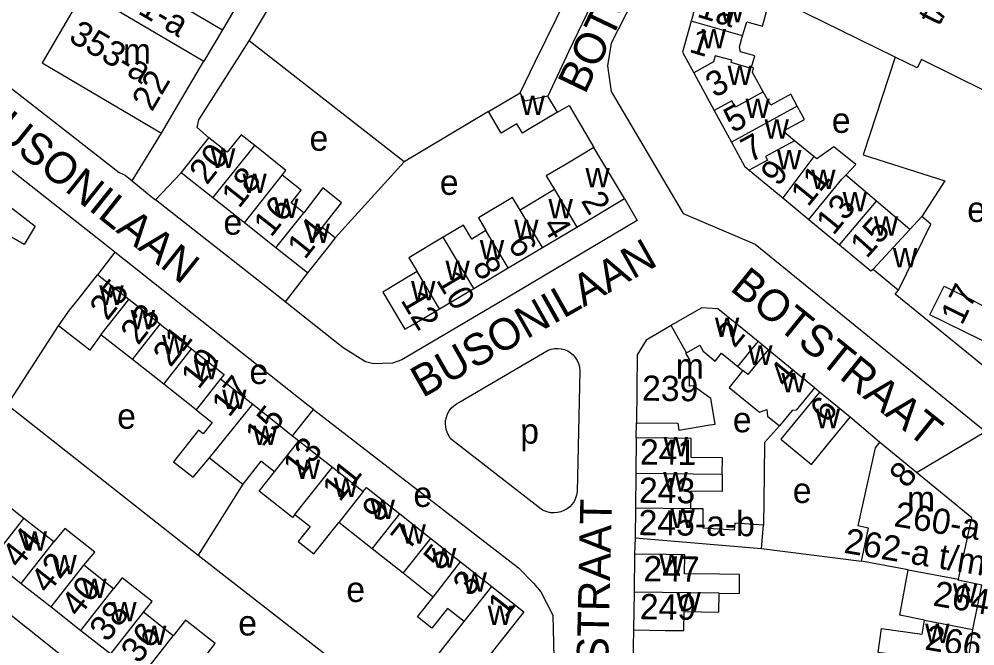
# Model space of a CAD drawing. Extents: x 159045 to 160918, y 380454 to 382516.
# Drawn here: x 160137.1 to 160288.7, y 381949 to 382048.4 of the extents above; entities that cross this region are included whole.
import ezdxf

# ---------------------------------------------------------------- set-up
doc = ezdxf.new("R2010")
doc.units = 0
for name, color, linetype in [('BLT_Basislijn', 7, 'Continuous'), ('BLT_Bebouwing', 7, 'Continuous'), ('BLT_Centroide', 7, 'Continuous'), ('BLT_Huisnummer', 7, 'Continuous'), ('BLT_Huisnummer_ tussenligend', 7, 'Continuous'), ('BLT_Huisnummer_reeks', 7, 'Continuous'), ('BLT_Onderdoorgang_en_onderverdeling', 7, 'Continuous'), ('BLT_Onderverdeling_panden', 7, 'Continuous'), ('BLT_Straatnaam', 7, 'Continuous'), ('BLT_Vlakafsluiter', 7, 'Continuous')]:
    doc.layers.add(name, color=color, linetype=linetype)

msp = doc.modelspace()

# ---------------------------------------------------------------- linework, layer by layer
at = {"layer": 'BLT_Basislijn'}
for p, q in [((160155.01, 382022.75), (160159.66, 382030.35)), ((160198.12, 382025.78), (160187.2, 382013.72)), ((160158.68, 382019.77), (160162.78, 382024.04)), ((160152.24, 382011.47), (160149.51, 382007.87)), ((160182.81, 382008.17), (160179.28, 382003.55)), ((160135.24, 381987.21), (160143.33, 381999.78)), ((160206.82, 381987.6), (160220.97, 381995.88)), ((160226, 381992.63), (160225.58, 381973.44)), ((160264.03, 381989.26), (160263.23, 381989.94)), ((160180.44, 381982.32), (160183.76, 381986.48)), ((160273.56, 381981.3), (160268.91, 381985.26)), ((160234.95, 381981.98), (160234.98, 381984.38)), ((160219.42, 381971.02), (160205.67, 381981.72)), ((160255.27, 381976.12), (160255.15, 381968.13)), ((160172.53, 381974.66), (160165.48, 381963.35)), ((160234.8, 381966.12), (160234.7, 381963.55)), ((160254.84, 381964.45), (160270.66, 381962.4)), ((160165.48, 381963.35), (160205.04, 381932.59)), ((160234.52, 381951.5), (160234.4, 381946.17))]:
    msp.add_line(p, q, dxfattribs=at)
for points in [[(160218.75, 382078.79), (160235.71, 382073.93), (160236.9, 382072.55), (160237.09, 382070.04), (160224.26, 382043.34), (160220.93, 382036.22)], [(160246.92, 382075.24), (160246.18, 382074.45), (160230.97, 382044.63), (160230.38, 382041), (160230.97, 382036.96), (160242.39, 382017.58), (160253.84, 382012.7), (160290.33, 381982.98)], [(160134.26, 382053.51), (160134.84, 382047.98), (160132.89, 382046.77), (160131.87, 382045.24), (160131.71, 382041.74), (160134.87, 382038.2), (160152.94, 382024.09), (160153.86, 382023.69), (160155.01, 382022.75)], [(160167.17, 382029.59), (160165.29, 382031.23), (160165.56, 382032.45), (160173.54, 382044.96)], [(160276.02, 382042.41), (160270.97, 382026.89), (160283.93, 382022.75), (160280.27, 382017.11)], [(160222.46, 382033.66), (160224.32, 382034.74), (160228.25, 382028.05)], [(160152.24, 382011.47), (160151.19, 382012.3), (160130.93, 382028.2), (160128.37, 382028.79), (160126.03, 382028.28), (160125.21, 382027.77), (160124.16, 382026.53), (160105.95, 381995.19), (160099.16, 381982.85), (160119.04, 381967.15), (160120.23, 381966.2)], [(160155.01, 382022.75), (160157.99, 382020.31), (160158.68, 382019.77)], [(160179.28, 382003.55), (160178.39, 382004.25), (160158.68, 382019.77)], [(160233.08, 382019.95), (160235.09, 382016.47), (160214.88, 382004.49), (160197.77, 381994.36), (160196.27, 381993.85), (160193.25, 381993.73), (160191.98, 381994.07), (160188.48, 381996.27), (160179.28, 382003.55)], [(160183.76, 381986.48), (160182.92, 381987.13), (160152.24, 382011.47)], [(160295.35, 381989.05), (160276.03, 382004.81), (160276.54, 382005.44)], [(160220.97, 381995.88), (160221.48, 381996.05), (160222, 381996.16), (160222.54, 381996.18), (160223.07, 381996.12), (160223.59, 381995.98), (160224.08, 381995.77), (160224.53, 381995.49), (160224.94, 381995.14), (160225.29, 381994.74), (160225.58, 381994.28), (160225.8, 381993.8), (160225.94, 381993.28), (160226, 381992.75), (160226, 381992.63)], [(160135.24, 381987.21), (160164.47, 381964.14), (160165.48, 381963.35)], [(160205.67, 381981.72), (160205.33, 381982.15), (160205.06, 381982.62), (160204.86, 381983.13), (160204.73, 381983.66), (160204.69, 381984.2), (160204.72, 381984.74), (160204.84, 381985.28), (160205.02, 381985.79), (160205.29, 381986.26), (160205.62, 381986.7), (160206.01, 381987.08), (160206.45, 381987.4), (160206.82, 381987.6)], [(160183.76, 381986.48), (160216.25, 381961.38), (160218.63, 381958.92), (160219.81, 381957.55), (160221.72, 381953.85), (160221.95, 381944.91)], [(160257.66, 381983.88), (160255.32, 381981.26), (160255.27, 381976.12)], [(160225.58, 381973.44), (160225.49, 381972.91), (160225.32, 381972.39), (160225.08, 381971.9), (160224.77, 381971.45), (160224.4, 381971.06), (160223.97, 381970.72), (160223.49, 381970.45), (160222.99, 381970.25), (160222.46, 381970.12), (160221.91, 381970.08), (160221.37, 381970.11), (160220.84, 381970.23), (160220.33, 381970.42), (160219.85, 381970.68), (160219.42, 381971.02)], [(160120.23, 381966.2), (160210.19, 381894.45), (160211.15, 381893.93), (160213.33, 381893.47), (160216.63, 381894.18), (160218.28, 381896.02), (160219.96, 381899.46)]]:
    msp.add_lwpolyline(points, dxfattribs=at)
at = {"layer": 'BLT_Bebouwing'}
for p, q in [((160173.54, 382044.96), (160182.92, 382060.9)), ((160218.94, 382041.64), (160226.79, 382057.68)), ((160245.17, 382053.46), (160243.67, 382048.09)), ((160172.46, 382052.09), (160169.3, 382046.72)), ((160169.3, 382046.72), (160166.38, 382041.75)), ((160198.12, 382025.78), (160173.54, 382044.96)), ((160216.55, 382036.75), (160218.94, 382041.64)), ((160244.07, 382039.92), (160247.34, 382033.92)), ((160256.28, 382034.76), (160255.1, 382036.91)), ((160222.46, 382033.66), (160220.93, 382036.22)), ((160211.53, 382033.76), (160198.12, 382025.78)), ((160247.34, 382033.92), (160250.07, 382028.9)), ((160162.78, 382024.04), (160167.17, 382029.59)), ((160263.14, 382026.63), (160260.05, 382029.14)), ((160167.78, 382020.07), (160162.78, 382024.04)), ((160252.89, 382024.48), (160258.19, 382020.09)), ((160273.07, 382019.53), (160268.18, 382023.69)), ((160172.79, 382016.1), (160167.78, 382020.07)), ((160221.99, 382021.37), (160216.55, 382018.12)), ((160258.19, 382020.09), (160262.34, 382016.64)), ((160225.52, 382015.44), (160233.08, 382019.95)), ((160280.27, 382017.11), (160278.36, 382015.05)), ((160177.8, 382012.14), (160172.79, 382016.1)), ((160262.34, 382016.64), (160267.2, 382012.62)), ((160220.08, 382012.19), (160225.52, 382015.44)), ((160272.56, 382008.77), (160278.36, 382015.05)), ((160182.81, 382008.17), (160177.8, 382012.14)), ((160214.63, 382008.95), (160220.08, 382012.19)), ((160154.48, 382003.95), (160149.51, 382007.87)), ((160209.18, 382005.7), (160214.63, 382008.95)), ((160272.56, 382008.77), (160276.54, 382005.44)), ((160203.73, 382002.45), (160209.18, 382005.7)), ((160159.45, 382000.02), (160154.48, 382003.95)), ((160143.33, 381999.78), (160145.07, 382002.25)), ((160159.45, 382000.02), (160164.43, 381996.1)), ((160155.02, 381994.4), (160150.04, 381998.32)), ((160255.89, 381995.96), (160254.29, 381997.27)), ((160263.23, 381989.94), (160255.89, 381995.96)), ((160159.99, 381990.48), (160155.02, 381994.4)), ((160251.09, 381993.31), (160251.87, 381992.67)), ((160169.03, 381991.34), (160174.12, 381987.32)), ((160165.14, 381986.42), (160159.99, 381990.48)), ((160268.91, 381985.26), (160264.03, 381989.26)), ((160174.12, 381987.32), (160180.44, 381982.32)), ((160180.44, 381982.32), (160181.45, 381981.52)), ((160181.45, 381981.52), (160186.75, 381977.33)), ((160234.95, 381981.98), (160234.9, 381976.32)), ((160279.43, 381976.49), (160273.56, 381981.3)), ((160167.26, 381978.82), (160172.53, 381974.66)), ((160175.42, 381978.31), (160172.53, 381974.66)), ((160177.57, 381976.61), (160175.42, 381978.31)), ((160186.75, 381977.33), (160191.65, 381973.46)), ((160234.9, 381976.32), (160234.84, 381970.82)), ((160137.83, 381969.21), (160133.09, 381972.94)), ((160234.84, 381970.82), (160234.8, 381966.12)), ((160142.57, 381965.49), (160137.83, 381969.21)), ((160193.07, 381964.38), (160187.77, 381968.56)), ((160197.45, 381969.92), (160202.37, 381966.03)), ((160254.84, 381964.45), (160255.15, 381968.13)), ((160202.37, 381966.03), (160207.07, 381962.32)), ((160197.99, 381960.49), (160193.07, 381964.38)), ((160132.64, 381962.62), (160137.38, 381958.89)), ((160234.7, 381963.55), (160234.61, 381957.52)), ((160278.07, 381961.03), (160270.66, 381962.4)), ((160152.05, 381958.03), (160147.31, 381961.76)), ((160207.07, 381962.32), (160212.04, 381958.39)), ((160202.73, 381956.73), (160197.99, 381960.49)), ((160137.38, 381958.89), (160142.12, 381955.16)), ((160234.61, 381957.52), (160234.52, 381951.5)), ((160142.12, 381955.16), (160146.86, 381951.43)), ((160161.52, 381950.57), (160156.79, 381954.3)), ((160146.86, 381951.43), (160151.6, 381947.71))]:
    msp.add_line(p, q, dxfattribs=at)
for points in [[(160276.02, 382042.41), (160253.18, 382053.64), (160246.66, 382056.9)], [(160148.24, 382052.43), (160147.25, 382050.74), (160145.77, 382050.15), (160140.69, 382041.52), (160159.66, 382030.35)], [(160251.83, 382045.8), (160252.47, 382048.01), (160254.96, 382047.29), (160255.64, 382049.63)], [(160243.67, 382048.09), (160242.3, 382043.19), (160244.07, 382039.92)], [(160253.25, 382040.8), (160253.76, 382042.58), (160251.5, 382043.24), (160251.31, 382044.01), (160251.83, 382045.8)], [(160159.66, 382030.35), (160162.2, 382034.65), (160166.38, 382041.75)], [(160311.74, 382024.95), (160305.02, 382028.18), (160305.63, 382029.45), (160280.18, 382042.02), (160279.52, 382040.69), (160276.02, 382042.41)], [(160255.1, 382036.91), (160253.41, 382039.97), (160253.58, 382040.71), (160253.25, 382040.8)], [(160220.93, 382036.22), (160217.3, 382035.43), (160216.55, 382036.75)], [(160260.5, 382034.64), (160259.47, 382036.51), (160256.28, 382034.76)], [(160222.46, 382033.66), (160217.75, 382030.86), (160216.9, 382030.35), (160216.01, 382031.81), (160213.55, 382030.34), (160211.53, 382033.76)], [(160260.05, 382029.14), (160258.73, 382030.22), (160258.44, 382030.74), (160261.67, 382032.52), (160260.5, 382034.64)], [(160174.44, 382028.36), (160172.26, 382030.09), (160170.05, 382027.31), (160167.17, 382029.59)], [(160178.78, 382023.66), (160179.39, 382024.43), (160174.44, 382028.36)], [(160228.25, 382028.05), (160223.95, 382025.49), (160220.69, 382023.55), (160221.99, 382021.37)], [(160233.08, 382019.95), (160228.25, 382028.05)], [(160250.07, 382028.9), (160252.13, 382025.11), (160252.89, 382024.48)], [(160268.18, 382023.69), (160269.77, 382025.35), (160266.32, 382028.16), (160263.59, 382026.26), (160263.14, 382026.63)], [(160182.2, 382017.69), (160180.22, 382019.27), (160181.81, 382021.28), (160178.78, 382023.66)], [(160187.2, 382013.72), (160185.11, 382015.38), (160188.21, 382019.28), (160185.23, 382021.64), (160182.2, 382017.69)], [(160124.08, 382013.85), (160127.43, 382019.57), (160131.91, 382016.93), (160133.75, 382020.05), (160139.59, 382015.56), (160137.88, 382012.65), (160134.48, 382014.65), (160131.51, 382009.59)], [(160216.55, 382018.12), (160215.32, 382020.11), (160209.91, 382016.89), (160211.1, 382014.87)], [(160278.36, 382015.05), (160273.07, 382019.53)], [(160276.54, 382005.44), (160281.71, 382015.91), (160280.27, 382017.11)], [(160211.1, 382014.87), (160208.85, 382013.53), (160207.55, 382015.72), (160204.35, 382013.81)], [(160187.2, 382013.72), (160185.91, 382012.09), (160182.81, 382008.17)], [(160204.35, 382013.81), (160198.89, 382010.56), (160200.2, 382008.38)], [(160267.2, 382012.62), (160272.17, 382008.49), (160272.56, 382008.77)], [(160145.07, 382002.25), (160146.41, 382003.95), (160149.51, 382007.87)], [(160200.2, 382008.38), (160199.03, 382007.68), (160194.74, 382005.12), (160197.79, 382000), (160198.27, 381999.21), (160199.58, 381999.97), (160203.73, 382002.45)], [(160297.81, 381993.53), (160281.53, 382001.51), (160283.78, 382006.05), (160288.3, 382003.82), (160290.52, 382002.64)], [(160254.29, 381997.27), (160250.91, 382000), (160247.89, 382002.44), (160245.38, 382002.64), (160240.83, 382000), (160240.47, 381999.79)], [(160150.04, 381998.32), (160148.27, 381995.88), (160143.33, 381999.78)], [(160240.47, 381999.79), (160236.52, 381997.5), (160235.12, 381995.16), (160234.98, 381984.38)], [(160164.43, 381996.1), (160169.58, 381992.04), (160169.03, 381991.34)], [(160242.94, 381995.47), (160245.02, 381996.68), (160245.57, 381995.72), (160247.49, 381994.17), (160248.49, 381995.42), (160251.09, 381993.31)], [(160234.98, 381984.38), (160241.53, 381984.29), (160241.71, 381983.23), (160246.64, 381984.03), (160247.47, 381984.17), (160246.81, 381988.21), (160243.96, 381990.26), (160243.39, 381990.17), (160243.44, 381994.36), (160242.84, 381995.41), (160242.94, 381995.47)], [(160251.87, 381992.67), (160249.69, 381989.99), (160254.52, 381986.06), (160255.66, 381986.5), (160255.77, 381985.43), (160257.66, 381983.88)], [(160263.23, 381989.94), (160260.32, 381986.4), (160259.67, 381986.33), (160257.66, 381983.88)], [(160264.03, 381989.26), (160260.86, 381985.39), (160257.9, 381981.78), (160262.77, 381977.78), (160265.74, 381981.39), (160268.91, 381985.26)], [(160165.14, 381986.42), (160167.67, 381984.42), (160166.23, 381982.6), (160165.5, 381983.18), (160161.55, 381978.18), (160164.65, 381975.73), (160167.26, 381978.82)], [(160248.6, 381976.18), (160248.63, 381978.82), (160243.65, 381978.87), (160243.68, 381981.89), (160239.95, 381981.93), (160234.95, 381981.98)], [(160273.56, 381981.3), (160272.83, 381980.41), (160270.11, 381968.02)], [(160180.8, 381969.81), (160180.43, 381969.34), (160175.13, 381973.53), (160177.57, 381976.61)], [(160248.6, 381976.18), (160248.57, 381973.47), (160243.61, 381973.52), (160243.58, 381970.74)], [(160286.05, 381959.57), (160288.18, 381969.31), (160279.43, 381976.49)], [(160191.65, 381973.46), (160192.16, 381974.11), (160197.45, 381969.92)], [(160255.15, 381968.13), (160250.57, 381968.43), (160250.5, 381967.34), (160245.55, 381967.67), (160245.58, 381970.72), (160243.58, 381970.74)], [(160180.8, 381969.81), (160183.21, 381967.9), (160181.35, 381965.55), (160183.83, 381963.59), (160187.77, 381968.56)], [(160147.31, 381961.76), (160149.06, 381963.87), (160144.32, 381967.59), (160142.57, 381965.49)], [(160270.66, 381962.4), (160271.81, 381967.65), (160270.11, 381968.02)], [(160234.8, 381966.12), (160254.84, 381964.45)], [(160248.12, 381957.33), (160251.33, 381957.29), (160251.33, 381960.32), (160248.16, 381960.33), (160242.62, 381960.4), (160242.66, 381963.43), (160239.7, 381963.48), (160234.7, 381963.55)], [(160280.7, 381953.06), (160276.77, 381953.83), (160278.07, 381961.03)], [(160156.79, 381954.3), (160158.15, 381956.02), (160153.4, 381959.75), (160152.05, 381958.03)], [(160288.37, 381951.57), (160289.77, 381958.63), (160286.01, 381959.4), (160286.05, 381959.57)], [(160212.04, 381958.39), (160217.13, 381954.37), (160212.74, 381948.82)], [(160207.65, 381952.84), (160205.02, 381954.92), (160202.54, 381951.78), (160200.24, 381953.59), (160202.73, 381956.73)], [(160234.52, 381951.5), (160239.52, 381951.43), (160242.51, 381951.39), (160242.55, 381954.42), (160248.08, 381954.34), (160248.12, 381957.33)], [(160166.26, 381946.84), (160168.18, 381949.34), (160163.46, 381953.06), (160161.52, 381950.57)], [(160212.74, 381948.82), (160210.71, 381946.25), (160208.86, 381947.71), (160206.17, 381944.3), (160202.93, 381946.86), (160205.62, 381950.27), (160207.65, 381952.84)], [(160279.61, 381947.06), (160273.31, 381947.91), (160273.84, 381951.75), (160280.3, 381950.85), (160280.7, 381953.06)], [(160287.51, 381945.73), (160288.37, 381951.57)]]:
    msp.add_lwpolyline(points, dxfattribs=at)
at = {"layer": 'BLT_Onderdoorgang_en_onderverdeling'}
for points in [[(160251.09, 381993.31), (160254.29, 381997.27)], [(160255.89, 381995.96), (160252.66, 381992.03), (160251.87, 381992.67)]]:
    msp.add_lwpolyline(points, dxfattribs=at)
at = {"layer": 'BLT_Onderverdeling_panden'}
for p, q in [((160150.37, 382057.87), (160169.3, 382046.72)), ((160148.24, 382052.43), (160166.38, 382041.75)), ((160251.83, 382045.8), (160243.67, 382048.09)), ((160211.53, 382033.76), (160216.55, 382036.75)), ((160260.5, 382034.64), (160250.07, 382028.9)), ((160167.78, 382020.07), (160174.44, 382028.36)), ((160263.14, 382026.63), (160258.19, 382020.09)), ((160172.79, 382016.1), (160178.78, 382023.66)), ((160221.99, 382021.37), (160225.52, 382015.44)), ((160267.2, 382012.62), (160273.07, 382019.53)), ((160177.8, 382012.14), (160182.2, 382017.69)), ((160220.08, 382012.19), (160216.55, 382018.12)), ((160214.63, 382008.95), (160211.1, 382014.87)), ((160209.18, 382005.7), (160204.35, 382013.81)), ((160203.73, 382002.45), (160200.2, 382008.38)), ((160150.04, 381998.32), (160154.48, 382003.95)), ((160155.02, 381994.4), (160159.45, 382000.02)), ((160242.94, 381995.47), (160240.47, 381999.79)), ((160159.99, 381990.48), (160164.43, 381996.1)), ((160169.03, 381991.34), (160165.14, 381986.42)), ((160167.26, 381978.82), (160174.12, 381987.32)), ((160177.57, 381976.61), (160181.45, 381981.52)), ((160180.8, 381969.81), (160186.75, 381977.33)), ((160248.6, 381976.18), (160234.9, 381976.32)), ((160191.65, 381973.46), (160187.77, 381968.56)), ((160243.58, 381970.74), (160234.84, 381970.82)), ((160132.64, 381962.62), (160137.83, 381969.21)), ((160193.07, 381964.38), (160197.45, 381969.92)), ((160137.38, 381958.89), (160142.57, 381965.49)), ((160197.99, 381960.49), (160202.37, 381966.03)), ((160142.12, 381955.16), (160147.31, 381961.76)), ((160202.73, 381956.73), (160207.07, 381962.32)), ((160278.07, 381961.03), (160286.05, 381959.57)), ((160146.86, 381951.43), (160152.05, 381958.03)), ((160207.65, 381952.84), (160212.04, 381958.39)), ((160248.12, 381957.33), (160234.61, 381957.52)), ((160151.6, 381947.71), (160156.79, 381954.3)), ((160280.7, 381953.06), (160288.37, 381951.57)), ((160156.34, 381943.98), (160161.52, 381950.57))]:
    msp.add_line(p, q, dxfattribs=at)
for points in [[(160253.25, 382040.8), (160253.03, 382040.66), (160249.99, 382041.56), (160250.1, 382041.92), (160247.45, 382042.6), (160247.23, 382041.65), (160244.07, 382039.92)], [(160255.1, 382036.91), (160250.69, 382034.48), (160250.14, 382035.47), (160247.34, 382033.92)], [(160260.05, 382029.14), (160255.46, 382026.64), (160255.78, 382026.05), (160252.89, 382024.48)], [(160262.34, 382016.64), (160267.55, 382023.04), (160268.18, 382023.69)]]:
    msp.add_lwpolyline(points, dxfattribs=at)
at = {"layer": 'BLT_Vlakafsluiter'}
msp.add_line((160279.43, 381976.49), (160290.33, 381982.98), dxfattribs=at)

# ---------------------------------------------------------------- texts
at = {"layer": 'BLT_Centroide'}
for s, p in [('w', (160248.22, 382047.93)), ('w', (160245.32, 382043.78)), ('m', (160153.53, 382041.38)), ('w', (160249.45, 382037.97)), ('w', (160216.59, 382033.22)), ('w', (160252.27, 382032.75)), ('w', (160255.31, 382029.44)), ('e', (160265.98, 382030.38)), ('e', (160183.13, 382027.55)), ('w', (160167.48, 382024.83)), ('w', (160257.28, 382024.59)), ('w', (160226.89, 382021.75)), ('w', (160262.7, 382021.48)), ('w', (160172.48, 382020.86)), ('e', (160203.8, 382020.54)), ('w', (160267.7, 382017.91)), ('w', (160177.5, 382016.89)), ('w', (160221.03, 382016.8)), ('e', (160287.46, 382016.25)), ('e', (160169.47, 382014.23)), ('w', (160272.64, 382014.08)), ('w', (160182.5, 382012.92)), ('w', (160215.59, 382013.55)), ('w', (160210.14, 382010.3)), ('w', (160275.66, 382009.04)), ('w', (160204.69, 382007.05)), ('w', (160199.23, 382003.8)), ('w', (160149.78, 382003.09)), ('w', (160154.75, 381999.19)), ('w', (160247.43, 381998)), ('w', (160159.72, 381995.25)), ('w', (160252.7, 381993.57)), ('w', (160164.78, 381991.25)), ('m', (160241.22, 381991.38)), ('e', (160173.6, 381990.53)), ('w', (160257.97, 381989.2)), ('w', (160169.27, 381986.58)), ('e', (160152.62, 381983.43)), ('e', (160250.28, 381982.87)), ('w', (160263.41, 381983.52)), ('w', (160174.16, 381980.83)), ('p', (160216.55, 381981.07)), ('w', (160239.29, 381979.06)), ('w', (160180.94, 381975.44)), ('w', (160239.24, 381973.47)), ('w', (160186.97, 381972.58)), ('e', (160259.79, 381971.65)), ('e', (160199.6, 381971.02)), ('m', (160277.91, 381970.34)), ('w', (160192.8, 381969.09)), ('w', (160240.4, 381967.66)), ('w', (160137.61, 381964.06)), ('w', (160197.72, 381965.2)), ('w', (160202.53, 381961.41)), ('w', (160142.34, 381960.31)), ('w', (160238.63, 381960.44)), ('w', (160147.08, 381956.59)), ('w', (160207.39, 381957.56)), ('e', (160188.96, 381955.94)), ('w', (160285.2, 381955.84)), ('w', (160241.32, 381954.47)), ('w', (160151.83, 381952.88)), ('w', (160211.38, 381952.31)), ('e', (160171.82, 381950.62)), ('w', (160156.56, 381949.12)), ('w', (160280.78, 381949.41))]:
    msp.add_text(s, height=4, dxfattribs=at).set_placement(p)
at = {"layer": 'BLT_Huisnummer'}
for s, rotation, p in [('1a', 342.853, (160244.42, 382048.85)), ('1', 342.853, (160243.17, 382043.28)), ('5', 28.8476, (160250.27, 382030.29)), ('20', 51.6119, (160166.85, 382021.98)), ('9', 50.8261, (160257.45, 382021.73)), ('2', 300.7671, (160226.1, 382019.62)), ('15', 48.2805, (160271.5, 382010.31)), ('14', 51.6104, (160182.39, 382010.14)), ('6', 300.7741, (160214.47, 382012.78)), ('25', 51.7089, (160151.04, 382000.43)), ('12', 300.794, (160197.5, 382003.84)), ('21', 51.734, (160161.07, 381993.04)), ('4', 50.6455, (160258.79, 381989.77)), ('17', 51.67, (160170.37, 381985.1)), ('6', 50.6493, (160265.25, 381984.14)), ('13', 51.6651, (160181.68, 381975.39)), ('241', 359.4397, (160235.53, 381977.76)), ('8', 50.6493, (160277.85, 381973.81)), ('9', 51.668, (160194.26, 381968.36)), ('44', 51.8005, (160137.09, 381961.08)), ('5', 51.663, (160204, 381960.71)), ('247', 359.4359, (160236.08, 381959.24)), ('40', 51.807, (160146.5, 381953.34)), ('264', 350.3053, (160281.88, 381955.39)), ('1', 51.6667, (160214.21, 381953.24)), ('249', 359.1856, (160235.5, 381953.22)), ('36', 51.8082, (160156.02, 381945.98))]:
    msp.add_text(s, height=4, rotation=rotation, dxfattribs=at).set_placement(p)
at = {"layer": 'BLT_Huisnummer_ tussenligend'}
for s, rotation, p in [('3', 28.8476, (160247.38, 382035.86)), ('7', 28.8476, (160253, 382025.57)), ('18', 51.6104, (160171.94, 382018.25)), ('11', 50.8261, (160262.2, 382018.5)), ('16', 51.6104, (160177.03, 382013.67)), ('13', 50.8261, (160266.23, 382013.97)), ('4', 300.7671, (160219.95, 382015.71)), ('8', 300.7741, (160208.86, 382009.25)), ('10', 300.7741, (160203.12, 382007.03)), ('23', 51.734, (160155.94, 381996.55)), ('19', 51.67, (160165.52, 381989.54)), ('15', 51.6651, (160175.69, 381980.39)), ('11', 51.668, (160187.93, 381971.69)), ('243', 359.4397, (160235.37, 381971.68)), ('7', 51.663, (160198.85, 381963.99)), ('42', 51.807, (160141.65, 381957.07)), ('3', 51.6667, (160208.65, 381956.6)), ('38', 51.8082, (160151.03, 381949.41)), ('266', 350.3053, (160280.59, 381948.43))]:
    msp.add_text(s, height=4, rotation=rotation, dxfattribs=at).set_placement(p)
at = {"layer": 'BLT_Huisnummer_reeks'}
for s, rotation, p in [('351-a', 329.5049, (160150.61, 382052.43)), ('t/m', 63.7964, (160283, 382047.16)), ('353-a', 329.5049, (160144.72, 382045.05)), ('22', 59.5019, (160158.15, 382033.62)), ('17', 63.8305, (160286.62, 381999.71)), ('2', 51.0412, (160250.56, 381996.11)), ('239', 359.2394, (160235.86, 381987.89)), ('260-a', 350.624, (160275.7, 381967.98)), ('245-a-b', 359.4359, (160235.31, 381966.55)), ('262-a t/m d', 350.624, (160267.76, 381963.76))]:
    msp.add_text(s, height=4, rotation=rotation, dxfattribs=at).set_placement(p)
at = {"layer": 'BLT_Straatnaam'}
for s, rotation, p in [('BOTSTRAAT', 64.3304, (160226.82, 382036.37)), ('BUSONILAAN', 321.3875, (160129.32, 382033.09)), ('BUSONILAAN', 29.4577, (160201.06, 381988.26)), ('BOTSTRAAT', 321.0421, (160249.65, 382005.52)), ('LAAGSTRAAT', 88.7123, (160230.09, 381928.04))]:
    msp.add_text(s, height=5, rotation=rotation, dxfattribs=at).set_placement(p)

doc.saveas('drawing.dxf')
